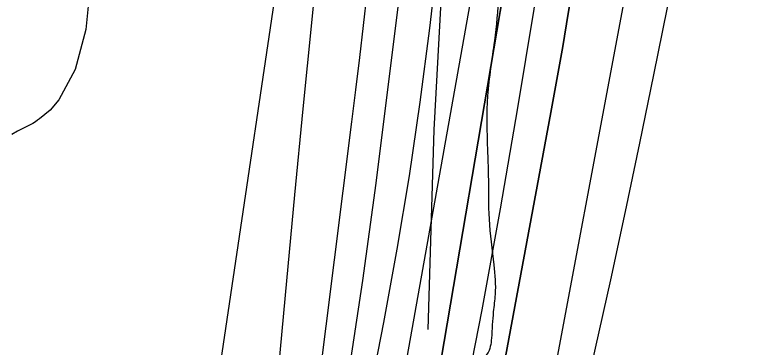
# Model space of a CAD drawing. Extents: x 3297716 to 3335574, y 688621 to 713991.
# Drawn here: x 3321409 to 3322101, y 699754 to 700063 of the extents above; entities that cross this region are included whole.
import ezdxf

# ---------------------------------------------------------------- set-up
doc = ezdxf.new("R2010")
doc.units = 0
for name, color, linetype in [('V-RIVR-EDGE', 7, 'Continuous'), ('V-RRAP-FSHR', 7, 'Continuous'), ('V-SITE-VEGE', 7, 'Continuous'), ('V-TOPO-DPTH', 7, 'Continuous'), ('V-TOPO-MAJR', 7, 'Continuous'), ('V-TOPO-MINR', 7, 'Continuous'), ('V-TOPO-WATR', 7, 'Continuous')]:
    doc.layers.add(name, color=color, linetype=linetype)

msp = doc.modelspace()

# ---------------------------------------------------------------- linework, layer by layer
at = {"layer": 'V-RIVR-EDGE'}
msp.add_spline([(3321618.45, 701061.3), (3321639.17, 701040.92), (3321661.92, 701020.55), (3321674.32, 701007.67), (3321694.16, 700986.07), (3321717.72, 700957.41), (3321720.61, 700953.26), (3321724.75, 700950.76), (3321726.82, 700949.51), (3321730.12, 700946.19), (3321742.93, 700927.09), (3321753.65, 700905.93), (3321756.11, 700893.9), (3321759.81, 700884.36), (3321768.06, 700867.34), (3321776.73, 700853.23), (3321786.64, 700837.46), (3321794.49, 700827.9), (3321804.41, 700817.1), (3321812.69, 700810.04), (3321821.8, 700809.18), (3321830.09, 700806.68), (3321833.39, 700803.77), (3321835.87, 700798.79), (3321840.83, 700792.97), (3321849.52, 700787.56), (3321852, 700783.83), (3321866.46, 700765.14), (3321875.54, 700751.02), (3321880.08, 700741.06), (3321885.01, 700725.72), (3321889.55, 700717), (3321895.75, 700710.35), (3321901.94, 700699.15), (3321908.12, 700684.63), (3321912.22, 700664.31), (3321919.16, 700623.67), (3321922, 700598.79), (3321922.33, 700564.8), (3321921.8, 700517.55), (3321919.28, 700502.22), (3321912.99, 700476.13), (3321905.84, 700433.04), (3321899.49, 700379.59), (3321893.61, 700348.1), (3321887.31, 700316.2), (3321880.2, 700288.86), (3321874.74, 700259.03), (3321869.25, 700218.84), (3321863.73, 700164.56), (3321860.77, 700141.35), (3321859.51, 700133.9), (3321857.38, 700109.86), (3321857.72, 700080.85), (3321854.3, 700038.58), (3321847.95, 699987.61), (3321847.83, 699937.46), (3321848.6, 699913.83), (3321849.33, 699873.21), (3321853.78, 699830.51), (3321854.96, 699803.15), (3321853.26, 699786.99), (3321851.54, 699762.54), (3321847.36, 699747.63), (3321844.45, 699743.9), (3321843.17, 699728.57), (3321839.41, 699718.22), (3321831.1, 699708.71), (3321827.36, 699705.81), (3321826.94, 699701.67), (3321826.9, 699687.16), (3321823.15, 699678.88), (3321813.6, 699670.62), (3321798.66, 699664.44), (3321785.76, 699644.16), (3321779.93, 699632.57), (3321773.21, 699598.6), (3321768.1, 699540.58), (3321765.15, 699519.86), (3321762.59, 699492.93), (3321757.53, 699458.54), (3321751.27, 699439.49), (3321741.26, 699415.47), (3321732.08, 699391.04), (3321722.08, 699368.27), (3321716.24, 699354.61), (3321712.46, 699334.72), (3321711.17, 699313.17), (3321708.16, 699269.24), (3321710.2, 699258.88), (3321713.08, 699250.99), (3321718.86, 699240.62), (3321727.54, 699231.89), (3321733.75, 699226.9), (3321735.8, 699219.85), (3321729.5, 699186.29), (3321720.32, 699159.37), (3321709.07, 699134.53), (3321700.31, 699115.49), (3321685.36, 699100.6), (3321679.12, 699094.4), (3321674.96, 699087.37), (3321674.54, 699083.64), (3321670.34, 699063.75), (3321660.32, 699031.86), (3321651.17, 699018.62), (3321638.28, 699002.49), (3321632.02, 698987.58), (3321625.76, 698968.12), (3321619.46, 698936.22), (3321615.66, 698908.04), (3321607.29, 698875.32), (3321593.49, 698825.61), (3321583.49, 698805.33), (3321580.14, 698792.07), (3321580.11, 698777.57), (3321580.08, 698768.03), (3321572.16, 698748.16), (3321567.94, 698717.91), (3321559.1, 698663.64), (3321555.74, 698647.06), (3321554.07, 698638.36), (3321550.73, 698631.74), (3321551.53, 698617.65), (3321548.59, 698601.9), (3321548.13, 698586.15), (3321543.97, 698577.46), (3321538.14, 698566.28), (3321534.37, 698551.37), (3321535.17, 698541.42), (3321533.49, 698532.72), (3321521.4, 698502.08), (3321503.45, 698451.14), (3321490.53, 698421.75), (3321481.38, 698409.33), (3321476.81, 698403.96), (3321474.3, 698395.26), (3321466.79, 698374.55), (3321458.45, 698355.09), (3321454.28, 698343.91), (3321453.02, 698339.36), (3321455.92, 698336.45), (3321456.74, 698333.13), (3321454.65, 698329.4), (3321448.83, 698321.96), (3321440.11, 698313.69), (3321430.98, 698308.32), (3321420.6, 698301.3), (3321418.1, 698296.34), (3321412.68, 698284.33), (3321407.28, 698277.71), (3321395.61, 698252.46), (3321375.16, 698198.21), (3321359.31, 698158.46), (3321345.97, 698126.16), (3321337.19, 698093.85), (3321334.25, 698078.94), (3321334.23, 698070.24), (3321336.69, 698059.45), (3321328.74, 698032.12), (3321314.56, 697996.09), (3321306.62, 697968.76), (3321301.21, 697958.41), (3321293.31, 697951.38), (3321284.15, 697933.99), (3321274.57, 697915.37), (3321271.23, 697904.6), (3321272.45, 697893.82), (3321272.42, 697881.8), (3321266.57, 697862.33), (3321256.95, 697828.37), (3321254.44, 697817.6), (3321249.85, 697808.08), (3321241.51, 697787.79), (3321233.61, 697774.54), (3321226.53, 697762.13), (3321220.27, 697745.56), (3321216.1, 697733.97), (3321215.67, 697727.34), (3321217.73, 697725.67), (3321219.8, 697723.6), (3321219.37, 697718.62), (3321208.12, 697691.71), (3321197.7, 697668.11), (3321194.79, 697666.04), (3321191.06, 697666.05), (3321191.45, 697656.52), (3321188.95, 697651.55), (3321185.63, 697649.07), (3321180.24, 697647.84), (3321181.04, 697635.82), (3321179.37, 697630.85), (3321174.8, 697625.89), (3321172.29, 697619.26), (3321170.2, 697612.22), (3321164.33, 697585.71), (3321162.65, 697577.01), (3321158.92, 697575.78), (3321154.35, 697570.81), (3321148.51, 697557.56), (3321144.77, 697550.53), (3321143.91, 697539.34), (3321140.58, 697535.62), (3321134.77, 697529.41), (3321132.68, 697525.27), (3321128.5, 697509.53), (3321122.64, 697486.75), (3321103.06, 697447.42), (3321100.98, 697441.63), (3321100.95, 697432.92), (3321091.79, 697415.12), (3321084.3, 697404.36), (3321071.4, 697382.01), (3321064.34, 697376.64), (3321056.87, 697372.93), (3321048.14, 697363.42), (3321041.07, 697351), (3321031.9, 697332.37), (3321023.56, 697312.08), (3321015.63, 697288.06), (3321006.43, 697254.51), (3320994.76, 697229.67), (3320983.51, 697207.32), (3320979.36, 697203.6), (3320975.6, 697193.66), (3320968.09, 697172.54), (3320962.64, 697145.61), (3320955.95, 697122.42), (3320943.84, 697086.8), (3320940.48, 697069.4), (3320936.31, 697061.12), (3320926.34, 697048.71), (3320920.93, 697043.34), (3320909.64, 697002.33), (3320899.61, 696969.2), (3320887.51, 696935.24), (3320880.84, 696920.33), (3320879.58, 696912.46), (3320883.28, 696900.43), (3320882.85, 696894.63), (3320876.18, 696878.07), (3320871.56, 696854.04), (3320866.95, 696835.81), (3320859.86, 696815.94), (3320857.35, 696806.82), (3320853.17, 696794.4), (3320849.83, 696784.46), (3320847.3, 696766.64), (3320843.13, 696755.46), (3320836.06, 696746.78), (3320830.23, 696736.43), (3320825.62, 696714.06), (3320819.78, 696699.98), (3320814.39, 696700.82), (3320813.53, 696688.39), (3320798.51, 696648.22), (3320788.51, 696625.45), (3320782.7, 696621.73), (3320776.44, 696606.83), (3320773.11, 696599.38), (3320766.05, 696592.76), (3320752.32, 696573.31), (3320739.41, 696550.14), (3320720.25, 696512.05), (3320700.68, 696473.55), (3320668.58, 696401.51), (3320646.49, 696351.83), (3320619.82, 696291.38), (3320606.9, 696264.05), (3320587.72, 696216.85), (3320576.88, 696191.59), (3320559.79, 696152.26), (3320552.68, 696128.24), (3320546.41, 696106.29), (3320536.39, 696076.47), (3320526.77, 696040.43), (3320506.73, 695984.11), (3320462.47, 695850.34), (3320450.34, 695806.02), (3320441.99, 695784.08), (3320420.24, 695702.06), (3320413.95, 695672.23), (3320409.31, 695639.92), (3320408.02, 695624.17), (3320406.74, 695608.42), (3320408.37, 695594.32), (3320410.83, 695583.96), (3320416.18, 695571.92), (3320421.98, 695567.35), (3320430.26, 695563.18), (3320436.88, 695558.19), (3320439.76, 695552.38), (3320445.95, 695539.93), (3320448.82, 695529.15), (3320449.62, 695514.64), (3320448.35, 695507.18), (3320445.85, 695499.32), (3320439.61, 695490.63), (3320432.95, 695478.62), (3320425.04, 695464.14), (3320423.36, 695454.61), (3320416.68, 695438.87), (3320407.94, 695423.56), (3320400.05, 695416.95), (3320392.16, 695411.99), (3320377.64, 695405.4), (3320369.77, 695408.32), (3320357.76, 695410.42), (3320346.57, 695411.28), (3320320.43, 695400.15), (3320298.01, 695386.53), (3320249, 695343.13), (3320201.63, 695295.58), (3320188.34, 695286.49), (3320177.97, 695282.37), (3320168.43, 695279.5), (3320163.44, 695274.95), (3320158.02, 695258.8), (3320150.48, 695228.14), (3320140.07, 695207.45), (3320125.48, 695174.32), (3320115.05, 695149.48), (3320110.04, 695134.99), (3320108.37, 695129.6), (3320108.36, 695125.87), (3320112.48, 695115.91), (3320113.71, 695108.45), (3320113.28, 695102.65), (3320106.62, 695091.47), (3320104.12, 695086.92), (3320100.38, 695081.54), (3320098.3, 695077.82), (3320098.29, 695074.91), (3320104.89, 695063.71), (3320105.7, 695055.41), (3320108.15, 695041.32), (3320112.69, 695030.11), (3320122.19, 695016.41), (3320128.39, 695010.18), (3320133.76, 695004.36), (3320135.82, 694999.39), (3320135.81, 694993.17), (3320132.46, 694981.16), (3320110.39, 694941.42), (3320095, 694917.83), (3320080.04, 694902.95), (3320068.41, 694893.44), (3320055.95, 694881.45), (3320033.07, 694848.77), (3319991.89, 694787.94), (3319966.93, 694752.36), (3319939.88, 694710.15), (3319919.91, 694678.69), (3319900.35, 694647.24), (3319884.95, 694618.27), (3319831.21, 694511.88), (3319802.89, 694453.92), (3319782.47, 694411.28), (3319716.3, 694301.19), (3319680.91, 694240.35), (3319651.35, 694187.37), (3319580.16, 694059.05), (3319556.78, 694017.46)], degree=3, dxfattribs=at)
at = {"layer": 'V-RRAP-FSHR'}
msp.add_lwpolyline([(3321345.41, 701196.8), (3321428.96, 701137.28), (3321526.85, 701076.61), (3321587.28, 701024.89), (3321614.32, 700980.63), (3321649.89, 700916.69), (3321681.13, 700860.54), (3321719.05, 700816.96), (3321763.37, 700783.12), (3321802, 700740.2), (3321820.43, 700710.47), (3321858.15, 700657.12), (3321878.22, 700621.05), (3321869.77, 700572.08), (3321855.37, 700467.73), (3321828.18, 700367.54), (3321811.19, 700200.3), (3321797.91, 699955.95), (3321792.43, 699770.43)], dxfattribs=at)
at = {"layer": 'V-SITE-VEGE'}
msp.add_lwpolyline([(3321477.64, 700080.39), (3321474.6, 700049.25), (3321464.5, 700012.11), (3321449.53, 699983.95), (3321441.34, 699974.29), (3321431.6, 699966.34), (3321429.69, 699964.98), (3321427.78, 699963.63), (3321425.29, 699962.07), (3321411.13, 699954.86), (3321405.77, 699951.75)], dxfattribs=at)
at = {"layer": 'V-TOPO-DPTH'}
for points in [[(3321619.88, 698952.21), (3321656.31, 699082.51), (3321723.94, 699327.82), (3321726.02, 699335.63), (3321728.01, 699343.45), (3321729.86, 699351.31), (3321731.62, 699359.19), (3321749.42, 699442.23), (3321759.69, 699491.7), (3321769.53, 699541.26), (3321778.73, 699590.95), (3321787.5, 699640.71), (3321873.94, 700150.34), (3321875.64, 700160.9), (3321877.21, 700171.48), (3321878.61, 700182.09), (3321879.88, 700192.72), (3321751.51, 700920.29)], [(3321619.88, 698952.21), (3321656.31, 699082.51), (3321723.94, 699327.82), (3321726.02, 699335.63), (3321728.01, 699343.45), (3321729.86, 699351.31), (3321731.62, 699359.19), (3321749.42, 699442.23), (3321759.69, 699491.7), (3321769.53, 699541.26), (3321778.73, 699590.95), (3321787.5, 699640.71), (3321873.94, 700150.34), (3321875.64, 700160.9), (3321877.21, 700171.48), (3321878.61, 700182.09), (3321879.88, 700192.72), (3321751.51, 700920.29)], [(3321701.31, 699000.56), (3321719.98, 699065.06), (3321737.52, 699129.86), (3321754.31, 699194.88), (3321768.06, 699250.1), (3321777.06, 699287.74), (3321785.61, 699325.48), (3321793.48, 699363.38), (3321800.88, 699401.37), (3321906.77, 699972.2), (3321912.34, 700002.85), (3321917.75, 700033.53), (3321922.94, 700064.25), (3321927.98, 700095), (3321932.63, 700125.8), (3321936.91, 700156.64), (3321940.66, 700187.56), (3321944.04, 700218.53), (3321794.71, 700919.85)], [(3321794.71, 700919.85), (3321944.04, 700218.53), (3321940.66, 700187.56), (3321936.91, 700156.64), (3321932.63, 700125.8), (3321927.98, 700095), (3321922.94, 700064.25), (3321917.75, 700033.53), (3321912.34, 700002.85), (3321906.77, 699972.2), (3321800.88, 699401.37), (3321793.48, 699363.38), (3321785.61, 699325.48), (3321777.06, 699287.74), (3321768.06, 699250.1), (3321754.31, 699194.88), (3321737.52, 699129.86), (3321719.98, 699065.06), (3321701.31, 699000.56)], [(3322215.3, 700873.95), (3322163.88, 700671.86), (3322141.12, 700582.28), (3322118.4, 700492.7), (3322095.74, 700403.09), (3322073.13, 700313.48), (3322033.73, 700157.13), (3322030.93, 700145.66), (3322028.23, 700134.17), (3322025.7, 700122.64), (3322023.27, 700111.08), (3322002.2, 700007.09), (3321989.12, 699943.56), (3321975.79, 699880.09), (3321962.07, 699816.7), (3321948.08, 699753.37), (3321856.99, 699346.74), (3321852.29, 699326.54), (3321847.36, 699306.4), (3321842.09, 699286.35), (3321836.59, 699266.36), (3321551.23, 698262.42)], [(3322215.3, 700873.95), (3322163.88, 700671.86), (3322141.12, 700582.28), (3322118.4, 700492.7), (3322095.74, 700403.09), (3322073.13, 700313.48), (3322033.73, 700157.13), (3322030.93, 700145.66), (3322028.23, 700134.17), (3322025.7, 700122.64), (3322023.27, 700111.08), (3322002.2, 700007.09), (3321989.12, 699943.56), (3321975.79, 699880.09), (3321962.07, 699816.7), (3321948.08, 699753.37), (3321856.99, 699346.74), (3321852.29, 699326.54), (3321847.36, 699306.4), (3321842.09, 699286.35), (3321836.59, 699266.36), (3321551.23, 698262.42)], [(3321678.57, 700829.88), (3321809.91, 700239.96), (3321809.48, 700214.08), (3321808.44, 700188.24), (3321806.49, 700162.45), (3321803.93, 700136.69), (3321793.84, 700050.54), (3321784.99, 699981.85), (3321775.11, 699913.33), (3321763.66, 699845.05), (3321751.18, 699776.94), (3321680.7, 699415.7), (3321675.17, 699388.62), (3321669.32, 699361.6), (3321663, 699334.7), (3321656.35, 699307.87), (3321591.97, 699057.3), (3321557.43, 698926.51)]]:
    msp.add_lwpolyline(points, dxfattribs=at)
at = {"layer": 'V-TOPO-MAJR'}
msp.add_lwpolyline([(3321384.69, 700993.52), (3321683.31, 700338.5), (3321686.08, 700334.03), (3321688.7, 700329.46), (3321690.88, 700324.72), (3321692.62, 700319.86), (3321693.71, 700314.81), (3321694.36, 700309.64), (3321697.76, 700253.9), (3321698.47, 700234.62), (3321698.56, 700215.36), (3321697.72, 700196.11), (3321696.27, 700176.88), (3321684.16, 700055.49), (3321676.29, 699975.57), (3321668.54, 699895.63), (3321660.99, 699815.67), (3321653.58, 699735.7)], dxfattribs=at)
at = {"layer": 'V-TOPO-MINR'}
for points in [[(3321770.5, 700935.95), (3321912.25, 700215.49), (3321909.31, 700189.87), (3321906.07, 700164.3), (3321902.39, 700138.78), (3321898.41, 700113.3), (3321875.79, 699976.38), (3321859.62, 699882.6), (3321842.6, 699788.97), (3321824.27, 699695.6), (3321805.08, 699602.38), (3321756.35, 699373.69), (3321752.28, 699355.43), (3321748, 699337.23), (3321743.38, 699319.1), (3321738.55, 699301.03), (3321462.88, 698306.89)], [(3321794.71, 700919.85), (3321944.04, 700218.53), (3321940.66, 700187.56), (3321936.91, 700156.64), (3321932.63, 700125.8), (3321927.98, 700095), (3321922.94, 700064.25), (3321917.75, 700033.53), (3321912.34, 700002.85), (3321906.77, 699972.2), (3321800.88, 699401.37), (3321793.48, 699363.38), (3321785.61, 699325.48), (3321777.06, 699287.74), (3321768.06, 699250.1), (3321754.31, 699194.88), (3321737.52, 699129.86), (3321719.98, 699065.06), (3321701.31, 699000.56)], [(3321732.52, 700904.64), (3321844.74, 700179.34), (3321843.87, 700164.21), (3321842.6, 700149.09), (3321840.86, 700134.01), (3321838.9, 700118.96), (3321836.62, 700103.95), (3321834.12, 700088.98), (3321712.12, 699404.15), (3321707.21, 699377.77), (3321702.01, 699351.46), (3321696.4, 699325.22), (3321690.51, 699299.05), (3321684.16, 699272.98), (3321677.49, 699247), (3321670.34, 699221.15), (3321662.87, 699195.38), (3321396.2, 698307.2)], [(3322215.3, 700873.95), (3322163.88, 700671.86), (3322141.12, 700582.28), (3322118.4, 700492.7), (3322095.74, 700403.09), (3322073.13, 700313.48), (3322033.73, 700157.13), (3322030.93, 700145.66), (3322028.23, 700134.17), (3322025.7, 700122.64), (3322023.27, 700111.08), (3322002.2, 700007.09), (3321989.12, 699943.56), (3321975.79, 699880.09), (3321962.07, 699816.7), (3321948.08, 699753.37), (3321856.99, 699346.74), (3321852.29, 699326.54), (3321847.36, 699306.4), (3321842.09, 699286.35), (3321836.59, 699266.36), (3321551.23, 698262.42)], [(3321971.38, 700859.1), (3321993.88, 700178.37), (3321990.7, 700161.3), (3321987.51, 700144.23), (3321984.32, 700127.17), (3321981.12, 700110.11), (3321894.01, 699646.23), (3321883.29, 699590.61), (3321872.21, 699535.06), (3321860.62, 699479.61), (3321848.66, 699424.24), (3321827.83, 699329.89), (3321825.96, 699321.77), (3321824, 699313.67), (3321821.9, 699305.61), (3321819.7, 699297.57), (3321761.57, 699091.82), (3321729.75, 698981.07)], [(3321678.57, 700829.88), (3321809.91, 700239.96), (3321809.48, 700214.08), (3321808.44, 700188.24), (3321806.49, 700162.45), (3321803.93, 700136.69), (3321793.84, 700050.54), (3321784.99, 699981.85), (3321775.11, 699913.33), (3321763.66, 699845.05), (3321751.18, 699776.94), (3321680.7, 699415.7), (3321675.17, 699388.62), (3321669.32, 699361.6), (3321663, 699334.7), (3321656.35, 699307.87), (3321591.97, 699057.3), (3321557.43, 698926.51)], [(3321638.83, 700760.89), (3321774.43, 700312.99), (3321775.96, 700305.51), (3321777.34, 700298), (3321778.51, 700290.46), (3321779.55, 700282.89), (3321780.32, 700275.3), (3321780.87, 700267.7), (3321781.11, 700260.07), (3321781.14, 700252.44), (3321780.52, 700216.63), (3321780.17, 700206.09), (3321779.6, 700195.56), (3321778.69, 700185.06), (3321777.55, 700174.58), (3321744.1, 699906.47), (3321731.76, 699816.17), (3321718, 699726.09)], [(3321570.34, 700746.86), (3321717.76, 700382.41), (3321719.5, 700373.55), (3321738.76, 700235.38), (3321740.55, 700220.02), (3321741.87, 700204.63), (3321742.51, 700189.2), (3321742.68, 700173.74), (3321742.27, 700158.26), (3321741.56, 700142.81), (3321740.38, 700127.39), (3321738.89, 700111.98), (3321735.65, 700082.98), (3321732.25, 700053.09), (3321728.77, 700023.22), (3321725.17, 699993.35), (3321721.48, 699963.5), (3321681.57, 699645.48)], [(3321666.05, 700255.46), (3321667.78, 700253.41), (3321669.2, 700251.14), (3321670.16, 700248.67), (3321670.54, 700246.05), (3321670.99, 700231.38), (3321671, 700226.93), (3321670.86, 700222.49), (3321670.48, 700218.07), (3321669.95, 700213.65), (3321592.96, 699694.35), (3321585.41, 699645.33), (3321577.51, 699596.36), (3321569.08, 699547.48), (3321560.29, 699498.66), (3321546.06, 699422.09), (3321543.97, 699411.64), (3321541.68, 699401.23), (3321539.1, 699390.89), (3321536.33, 699380.6), (3321487.85, 699210.22)]]:
    msp.add_lwpolyline(points, dxfattribs=at)
at = {"layer": 'V-TOPO-WATR'}
msp.add_lwpolyline([(3321751.51, 700920.29), (3321879.88, 700192.72), (3321878.61, 700182.09), (3321877.21, 700171.48), (3321875.64, 700160.9), (3321873.94, 700150.34), (3321787.5, 699640.71), (3321778.73, 699590.95), (3321769.53, 699541.26), (3321759.69, 699491.7), (3321749.42, 699442.23), (3321731.62, 699359.19), (3321729.86, 699351.31), (3321728.01, 699343.45), (3321726.02, 699335.63), (3321723.94, 699327.82), (3321656.31, 699082.51), (3321619.88, 698952.21)], dxfattribs=at)

doc.saveas('drawing.dxf')
